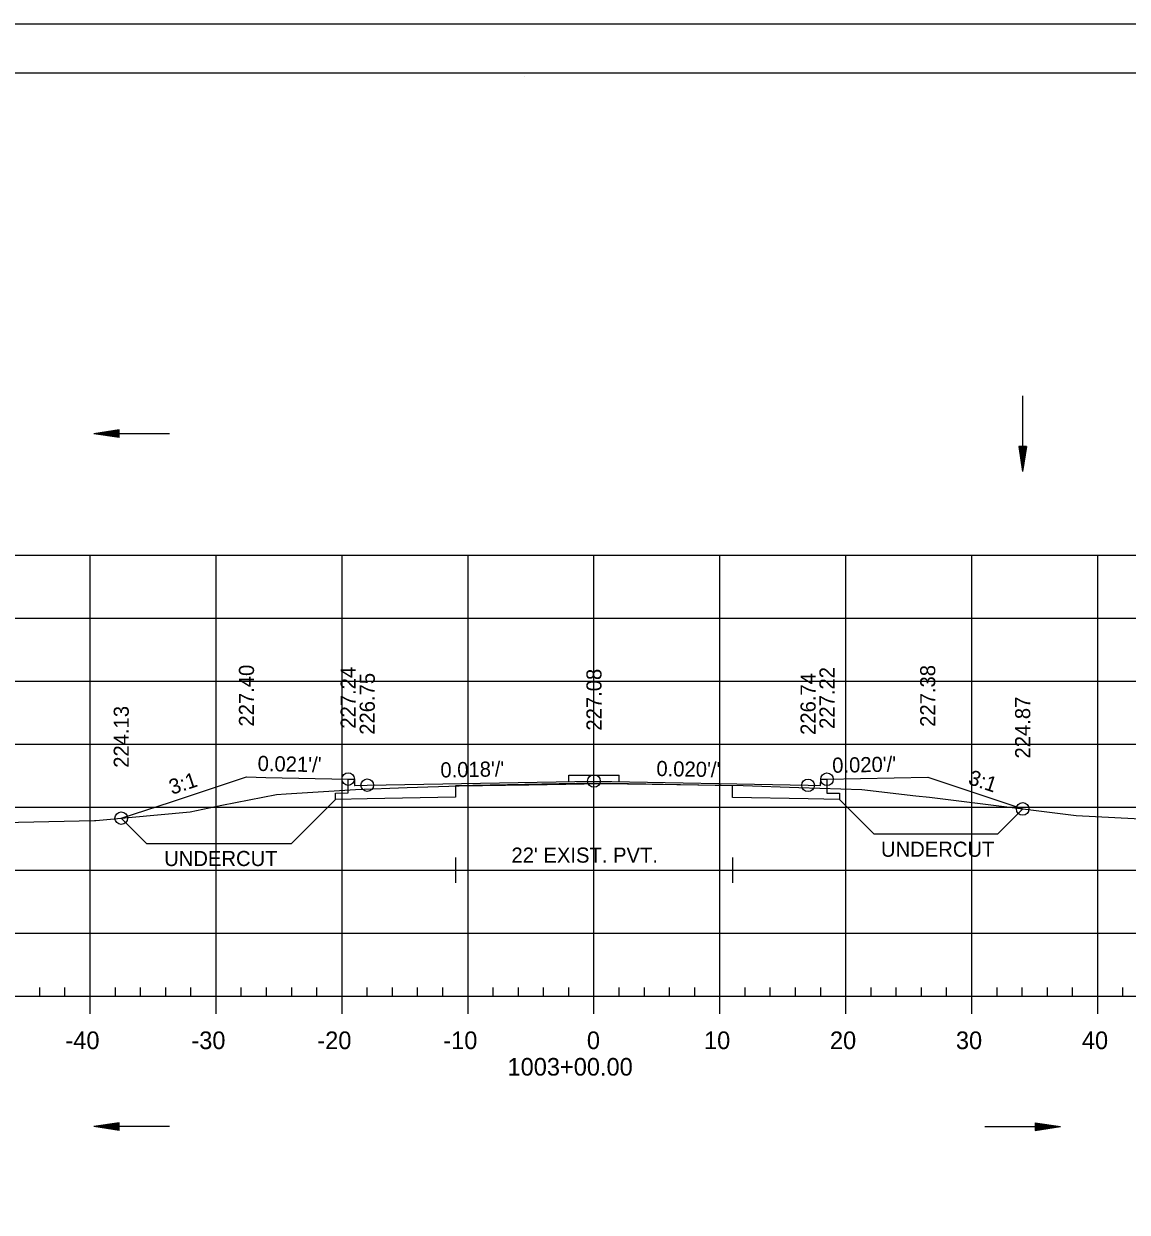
# Model space of a CAD drawing. Extents: x 1386544 to 1388153, y 379785 to 390999.
# Drawn here: x 1387332.7 to 1387420.3, y 380117.1 to 380211.5 of the extents above; entities that cross this region are included whole.
import ezdxf

# ---------------------------------------------------------------- set-up
doc = ezdxf.new("R2010")
doc.units = 0
for name, color, linetype in [('R_Alt Surface', 7, 'Continuous'), ('R_Axis', 7, 'Continuous'), ('R_Axis Annot', 7, 'Continuous'), ('R_Border', 7, 'Continuous'), ('R_Dimension', 7, 'Continuous'), ('R_Exist Surface', 7, 'Continuous'), ('R_Fin Surface', 7, 'Continuous'), ('R_Fin Surface Annot', 7, 'Continuous'), ('R_Grid', 7, 'Continuous'), ('R_No Plot', 7, 'Continuous'), ('R_Proposed Road', 7, 'Continuous'), ('R_Water', 7, 'Continuous')]:
    doc.layers.add(name, color=color, linetype=linetype)

msp = doc.modelspace()

# ---------------------------------------------------------------- linework, layer by layer
at = {"layer": 'R_Alt Surface'}
for points in [[(1387396.453, 380151.506), (1387396.453, 380150.412), (1387397.453, 380150.392), (1387397.453, 380149.892), (1387394.953, 380149.942), (1387388.954, 380150.059), (1387388.953, 380150.976), (1387377.953, 380151.196), (1387366.953, 380150.996), (1387366.952, 380150.079), (1387359.953, 380149.955), (1387357.43, 380149.907), (1387357.43, 380150.407), (1387358.439, 380150.426), (1387358.439, 380151.52)], [(1387366.952, 380145.285), (1387366.952, 380143.285)], [(1387388.952, 380145.285), (1387388.952, 380143.285)], [(1387366.952, 380144.285), (1387388.952, 380144.285)]]:
    msp.add_lwpolyline(points, dxfattribs=at)
at = {"layer": 'R_Axis'}
for p, q in [((1387333.953, 380134.285), (1387333.953, 380134.985)), ((1387335.953, 380134.285), (1387335.953, 380134.985)), ((1387339.953, 380134.285), (1387339.953, 380134.985)), ((1387341.953, 380134.285), (1387341.953, 380134.985)), ((1387343.953, 380134.285), (1387343.953, 380134.985)), ((1387345.953, 380134.285), (1387345.953, 380134.985)), ((1387349.953, 380134.285), (1387349.953, 380134.985)), ((1387351.953, 380134.285), (1387351.953, 380134.985)), ((1387353.953, 380134.285), (1387353.953, 380134.985)), ((1387355.953, 380134.285), (1387355.953, 380134.985)), ((1387359.953, 380134.285), (1387359.953, 380134.985)), ((1387361.953, 380134.285), (1387361.953, 380134.985)), ((1387363.953, 380134.285), (1387363.953, 380134.985)), ((1387365.953, 380134.285), (1387365.953, 380134.985)), ((1387369.953, 380134.285), (1387369.953, 380134.985)), ((1387371.953, 380134.285), (1387371.953, 380134.985)), ((1387373.953, 380134.285), (1387373.953, 380134.985)), ((1387375.953, 380134.285), (1387375.953, 380134.985)), ((1387379.953, 380134.285), (1387379.953, 380134.985)), ((1387381.953, 380134.285), (1387381.953, 380134.985)), ((1387383.953, 380134.285), (1387383.953, 380134.985)), ((1387385.953, 380134.285), (1387385.953, 380134.985)), ((1387389.953, 380134.285), (1387389.953, 380134.985)), ((1387391.953, 380134.285), (1387391.953, 380134.985)), ((1387393.953, 380134.285), (1387393.953, 380134.985)), ((1387395.953, 380134.285), (1387395.953, 380134.985)), ((1387399.953, 380134.285), (1387399.953, 380134.985)), ((1387401.953, 380134.285), (1387401.953, 380134.985)), ((1387403.953, 380134.285), (1387403.953, 380134.985)), ((1387405.953, 380134.285), (1387405.953, 380134.985)), ((1387409.953, 380134.285), (1387409.953, 380134.985)), ((1387411.953, 380134.285), (1387411.953, 380134.985)), ((1387413.953, 380134.285), (1387413.953, 380134.985)), ((1387415.953, 380134.285), (1387415.953, 380134.985)), ((1387419.953, 380134.285), (1387419.953, 380134.985)), ((1387232.953, 380134.285), (1387522.953, 380134.285)), ((1387337.953, 380132.885), (1387337.953, 380134.285)), ((1387347.953, 380132.885), (1387347.953, 380134.285)), ((1387357.953, 380132.885), (1387357.953, 380134.285)), ((1387367.953, 380132.885), (1387367.953, 380134.285)), ((1387377.953, 380132.885), (1387377.953, 380134.285)), ((1387387.953, 380132.885), (1387387.953, 380134.285)), ((1387397.953, 380132.885), (1387397.953, 380134.285)), ((1387407.953, 380132.885), (1387407.953, 380134.285)), ((1387417.953, 380132.885), (1387417.953, 380134.285))]:
    msp.add_line(p, q, dxfattribs=at)
at = {"layer": 'R_Border'}
for p, q in [((1387219.953, 380207.578), (1387536.133, 380207.578)), ((1387372.473, 380207.318), (1387372.473, 380207.318)), ((1387372.473, 380207.318), (1387372.473, 380207.318))]:
    msp.add_line(p, q, dxfattribs=at)
at = {"layer": 'R_Dimension'}
for p, q in [((1387357.43, 380149.907), (1387353.939, 380146.416)), ((1387397.453, 380149.892), (1387400.192, 380147.153)), ((1387411.992, 380149.153), (1387409.992, 380147.153)), ((1387340.423, 380148.416), (1387342.423, 380146.416))]:
    msp.add_line(p, q, dxfattribs=at)
for points in [[(1387409.992, 380147.153), (1387400.192, 380147.153)], [(1387342.423, 380146.416), (1387353.939, 380146.416)]]:
    msp.add_lwpolyline(points, dxfattribs=at)
at = {"layer": 'R_Exist Surface'}
msp.add_lwpolyline([(1387318.99, 380147.82), (1387338.309, 380148.222), (1387338.393, 380148.224), (1387338.411, 380148.226), (1387338.707, 380148.254), (1387345.891, 380148.932), (1387348.42, 380149.439), (1387352.753, 380150.286), (1387353.527, 380150.352), (1387359.016, 380150.683), (1387363.131, 380150.841), (1387367.25, 380150.974), (1387372.783, 380151.07), (1387378.647, 380151.163), (1387384.541, 380151.085), (1387389.812, 380151.002), (1387394.209, 380150.864), (1387399.22, 380150.684), (1387403.521, 380150.19), (1387404.588, 380150.074), (1387409.675, 380149.442), (1387416.243, 380148.623), (1387423.91, 380148.239)], dxfattribs=at)
at = {"layer": 'R_Fin Surface'}
msp.add_lwpolyline([(1387340.423, 380148.416), (1387344.4, 380149.724), (1387350.365, 380151.688), (1387351.911, 380151.655), (1387358.439, 380151.52), (1387358.932, 380151.519), (1387358.944, 380151.519), (1387358.944, 380151.507), (1387358.945, 380151.019), (1387358.969, 380151.02), (1387359.953, 380151.038), (1387377.953, 380151.366), (1387394.953, 380151.026), (1387395.952, 380151.006), (1387395.953, 380151.506), (1387396.453, 380151.506), (1387404.453, 380151.666), (1387411.992, 380149.153)], dxfattribs=at)
at = {"layer": 'R_Grid'}
for p, q in [((1387232.953, 380169.285), (1387522.953, 380169.285)), ((1387337.953, 380134.285), (1387337.953, 380169.285)), ((1387347.953, 380134.285), (1387347.953, 380169.285)), ((1387357.953, 380134.285), (1387357.953, 380169.285)), ((1387367.953, 380134.285), (1387367.953, 380169.285)), ((1387377.953, 380134.285), (1387377.953, 380169.285)), ((1387387.953, 380134.285), (1387387.953, 380169.285)), ((1387397.953, 380134.285), (1387397.953, 380169.285)), ((1387407.953, 380134.285), (1387407.953, 380169.285)), ((1387417.953, 380134.285), (1387417.953, 380169.285)), ((1387232.953, 380164.285), (1387522.953, 380164.285)), ((1387232.953, 380159.285), (1387522.953, 380159.285)), ((1387232.953, 380154.285), (1387522.953, 380154.285)), ((1387232.953, 380149.285), (1387522.953, 380149.285)), ((1387232.953, 380144.285), (1387522.953, 380144.285)), ((1387232.953, 380139.285), (1387522.953, 380139.285)), ((1387232.953, 380134.285), (1387522.953, 380134.285))]:
    msp.add_line(p, q, dxfattribs=at)
at = {"layer": 'R_No Plot'}
msp.add_line((1387207.552, 380211.473), (1387540.885, 380211.473), dxfattribs=at)
for points in [[(1387207.545, 380211.473), (1387540.885, 380211.473), (1387540.885, 379998.135), (1387207.545, 379998.135)], [(1387453.873, 380207.578), (1387473.493, 380207.578), (1387473.493, 380197.698), (1387489.605, 380197.698), (1387512.804, 380197.698), (1387512.804, 380173.365), (1387536.133, 380173.365), (1387536.133, 380002.118), (1387219.953, 380002.118), (1387219.953, 380207.578)]]:
    msp.add_lwpolyline(points, close=True, dxfattribs=at)
for centre in [(1387358.439, 380151.52), (1387359.953, 380151.038), (1387377.953, 380151.366), (1387394.953, 380151.026), (1387396.453, 380151.506), (1387411.992, 380149.153), (1387340.423, 380148.416)]:
    msp.add_circle(centre, 0.5, dxfattribs=at)
at = {"layer": 'R_Proposed Road'}
for p, q in [((1387375.953, 380151.827), (1387379.953, 380151.826)), ((1387375.953, 380151.327), (1387375.953, 380151.827)), ((1387379.953, 380151.326), (1387379.953, 380151.826))]:
    msp.add_line(p, q, dxfattribs=at)
at = {"layer": 'R_Water'}
for p, q in [((1387411.983, 380181.931), (1387411.983, 380175.931)), ((1387340.253, 380179.231), (1387338.253, 380178.931)), ((1387340.253, 380179.231), (1387338.253, 380178.931)), ((1387344.253, 380178.931), (1387338.253, 380178.931)), ((1387340.253, 380178.631), (1387338.253, 380178.931)), ((1387340.253, 380178.631), (1387338.253, 380178.931)), ((1387340.253, 380179.181), (1387338.587, 380178.931)), ((1387340.253, 380179.181), (1387338.587, 380178.931)), ((1387340.253, 380178.681), (1387338.587, 380178.931)), ((1387340.253, 380178.681), (1387338.587, 380178.931)), ((1387340.253, 380179.13), (1387338.931, 380178.931)), ((1387340.253, 380179.13), (1387338.931, 380178.931)), ((1387340.253, 380178.732), (1387338.931, 380178.931)), ((1387340.253, 380178.732), (1387338.931, 380178.931)), ((1387340.253, 380179.08), (1387339.264, 380178.931)), ((1387340.253, 380179.08), (1387339.264, 380178.931)), ((1387340.253, 380178.782), (1387339.264, 380178.931)), ((1387340.253, 380178.782), (1387339.264, 380178.931)), ((1387340.253, 380179.029), (1387339.603, 380178.931)), ((1387340.253, 380179.029), (1387339.603, 380178.931)), ((1387340.253, 380178.834), (1387339.603, 380178.931)), ((1387340.253, 380178.834), (1387339.603, 380178.931)), ((1387340.253, 380178.978), (1387339.937, 380178.931)), ((1387340.253, 380178.978), (1387339.937, 380178.931)), ((1387340.253, 380178.884), (1387339.937, 380178.931)), ((1387340.253, 380178.884), (1387339.937, 380178.931)), ((1387340.253, 380178.631), (1387340.253, 380179.231)), ((1387340.253, 380178.631), (1387340.253, 380179.231)), ((1387411.683, 380177.931), (1387411.983, 380175.931)), ((1387412.283, 380177.931), (1387411.683, 380177.931)), ((1387411.683, 380177.931), (1387411.983, 380175.931)), ((1387412.283, 380177.931), (1387411.683, 380177.931)), ((1387411.733, 380177.931), (1387411.983, 380176.265)), ((1387411.733, 380177.931), (1387411.983, 380176.265)), ((1387411.784, 380177.931), (1387411.983, 380176.609)), ((1387411.784, 380177.931), (1387411.983, 380176.609)), ((1387411.834, 380177.931), (1387411.983, 380176.942)), ((1387411.834, 380177.931), (1387411.983, 380176.942)), ((1387411.885, 380177.931), (1387411.983, 380177.281)), ((1387411.885, 380177.931), (1387411.983, 380177.281)), ((1387411.936, 380177.931), (1387411.983, 380177.615)), ((1387411.936, 380177.931), (1387411.983, 380177.615)), ((1387412.283, 380177.931), (1387411.983, 380175.931)), ((1387412.08, 380177.931), (1387411.983, 380177.281)), ((1387412.182, 380177.931), (1387411.983, 380176.609)), ((1387412.233, 380177.931), (1387411.983, 380176.265)), ((1387412.132, 380177.931), (1387411.983, 380176.942)), ((1387412.03, 380177.931), (1387411.983, 380177.615)), ((1387412.283, 380177.931), (1387411.983, 380175.931)), ((1387412.08, 380177.931), (1387411.983, 380177.281)), ((1387412.182, 380177.931), (1387411.983, 380176.609)), ((1387412.233, 380177.931), (1387411.983, 380176.265)), ((1387412.132, 380177.931), (1387411.983, 380176.942)), ((1387412.03, 380177.931), (1387411.983, 380177.615)), ((1387340.253, 380124.231), (1387338.253, 380123.931)), ((1387340.253, 380124.231), (1387338.253, 380123.931)), ((1387340.253, 380124.181), (1387338.587, 380123.931)), ((1387340.253, 380124.181), (1387338.587, 380123.931)), ((1387340.253, 380124.13), (1387338.931, 380123.931)), ((1387340.253, 380124.13), (1387338.931, 380123.931)), ((1387340.253, 380124.08), (1387339.264, 380123.931)), ((1387340.253, 380124.08), (1387339.264, 380123.931)), ((1387340.253, 380123.631), (1387340.253, 380124.231)), ((1387340.253, 380123.631), (1387340.253, 380124.231)), ((1387412.983, 380124.231), (1387414.983, 380123.931)), ((1387412.983, 380124.231), (1387412.983, 380123.631)), ((1387412.983, 380124.231), (1387414.983, 380123.931)), ((1387412.983, 380124.231), (1387412.983, 380123.631)), ((1387412.983, 380124.181), (1387414.649, 380123.931)), ((1387412.983, 380124.181), (1387414.649, 380123.931)), ((1387412.983, 380124.13), (1387414.305, 380123.931)), ((1387412.983, 380124.13), (1387414.305, 380123.931)), ((1387412.983, 380124.08), (1387413.972, 380123.931)), ((1387412.983, 380124.08), (1387413.972, 380123.931)), ((1387344.253, 380123.931), (1387338.253, 380123.931)), ((1387340.253, 380123.631), (1387338.253, 380123.931)), ((1387340.253, 380123.631), (1387338.253, 380123.931)), ((1387340.253, 380123.681), (1387338.587, 380123.931)), ((1387340.253, 380123.681), (1387338.587, 380123.931)), ((1387340.253, 380123.732), (1387338.931, 380123.931)), ((1387340.253, 380123.732), (1387338.931, 380123.931)), ((1387340.253, 380123.782), (1387339.264, 380123.931)), ((1387340.253, 380123.782), (1387339.264, 380123.931)), ((1387340.253, 380124.029), (1387339.603, 380123.931)), ((1387340.253, 380124.029), (1387339.603, 380123.931)), ((1387340.253, 380123.834), (1387339.603, 380123.931)), ((1387340.253, 380123.834), (1387339.603, 380123.931)), ((1387340.253, 380123.978), (1387339.937, 380123.931)), ((1387340.253, 380123.978), (1387339.937, 380123.931)), ((1387340.253, 380123.884), (1387339.937, 380123.931)), ((1387340.253, 380123.884), (1387339.937, 380123.931)), ((1387408.983, 380123.931), (1387414.983, 380123.931)), ((1387412.983, 380124.028), (1387413.633, 380123.931)), ((1387412.983, 380124.028), (1387413.633, 380123.931)), ((1387412.983, 380123.978), (1387413.299, 380123.931)), ((1387412.983, 380123.978), (1387413.299, 380123.931)), ((1387412.983, 380123.631), (1387414.983, 380123.931)), ((1387412.983, 380123.833), (1387413.633, 380123.931)), ((1387412.983, 380123.732), (1387414.305, 380123.931)), ((1387412.983, 380123.681), (1387414.649, 380123.931)), ((1387412.983, 380123.782), (1387413.972, 380123.931)), ((1387412.983, 380123.884), (1387413.299, 380123.931)), ((1387412.983, 380123.631), (1387414.983, 380123.931)), ((1387412.983, 380123.833), (1387413.633, 380123.931)), ((1387412.983, 380123.732), (1387414.305, 380123.931)), ((1387412.983, 380123.681), (1387414.649, 380123.931)), ((1387412.983, 380123.782), (1387413.972, 380123.931)), ((1387412.983, 380123.884), (1387413.299, 380123.931))]:
    msp.add_line(p, q, dxfattribs=at)

# ---------------------------------------------------------------- texts
at = {"layer": 'R_Axis Annot'}
for s, p in [('-40', (1387335.991, 380130.085)), ('-30', (1387345.991, 380130.085)), ('-20', (1387355.991, 380130.085)), ('-10', (1387365.991, 380130.085)), ('0', (1387377.391, 380130.085)), ('10', (1387386.691, 380130.085)), ('20', (1387396.691, 380130.085)), ('30', (1387406.691, 380130.085)), ('40', (1387416.691, 380130.085)), ('1003+00.00', (1387371.091, 380127.985))]:
    msp.add_text(s, height=1.4, dxfattribs=at).set_placement(p)
at = {"layer": 'R_Dimension'}
for p in [(1387343.83, 380144.616), (1387400.741, 380145.353)]:
    msp.add_text('UNDERCUT', height=1.2, dxfattribs=at).set_placement(p)
at = {"layer": 'R_Fin Surface Annot'}
for s, rotation, p in [('227.40', 90, (1387350.965, 380155.688)), ('227.24', 90, (1387359.039, 380155.52)), ('227.08', 90, (1387378.553, 380155.366)), ('226.74', 90, (1387395.553, 380155.026)), ('227.22', 90, (1387397.053, 380155.506)), ('227.38', 90, (1387405.053, 380155.666)), ('226.75', 90, (1387360.553, 380155.038)), ('224.13', 90, (1387341.023, 380152.416)), ('224.87', 90, (1387412.592, 380153.153)), ("0.021'/'", 358.8074, (1387351.239, 380152.17)), ("0.020'/'", 1.14576, (1387396.881, 380152.015)), ("0.018'/'", 1.04297, (1387365.77, 380151.644)), ("0.020'/'", 358.85424, (1387382.901, 380151.767)), ('3:1', 18.21695, (1387344.448, 380150.267)), ('3:1', 341.56507, (1387407.592, 380151.147))]:
    msp.add_text(s, height=1.2, rotation=rotation, dxfattribs=at).set_placement(p)
at = {"layer": 'R_No Plot'}
for p in [(1387350.322, 380151.638), (1387404.41, 380151.616)]:
    msp.add_text('+', height=0.1, dxfattribs=at).set_placement(p)
at = {"layer": 'R_Water'}
msp.add_text("22' EXIST. PVT.", height=1.2, dxfattribs=at).set_placement((1387371.404, 380144.885))

doc.saveas('drawing.dxf')
